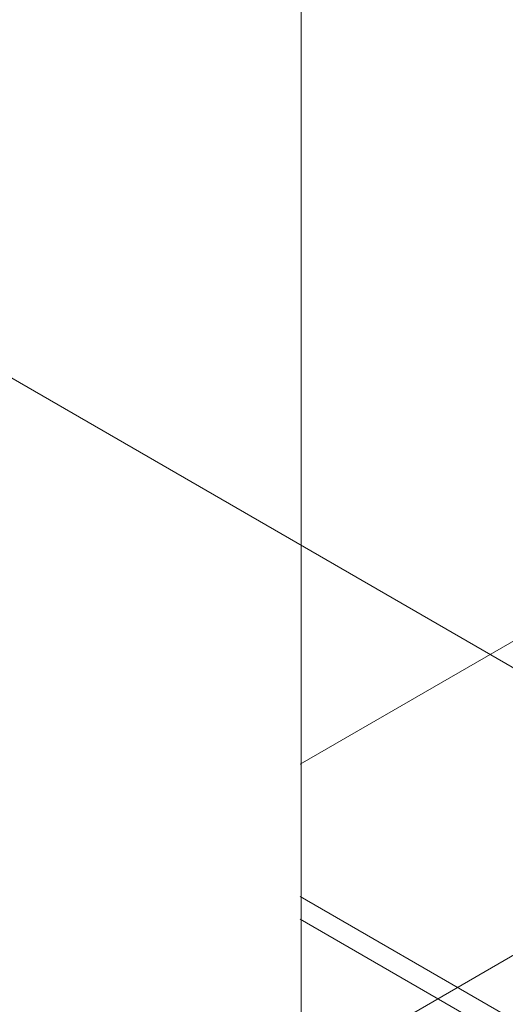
# Model space of a CAD drawing. Header units: metres. Extents: x -54598 to 1827199, y -329446 to -256744.
# Tile 292 of 474: x 195954 to 196675, y -285655 to -284194. Entities that reach past the tile are written whole.
import ezdxf

# ---------------------------------------------------------------- set-up
doc = ezdxf.new("R2010")
doc.units = ezdxf.units.M
for name, color, linetype, lineweight in [('G-ANNO-SYMB', 7, 'Continuous', 9), ('M-EQPM', 7, 'Continuous', 20), ('M-HVAC-DUCT', 70, 'Continuous', 20)]:
    doc.layers.add(name, color=color, linetype=linetype, lineweight=lineweight)

# ---------------------------------------------------------------- blocks, each defined once
blk = doc.blocks.new('PREXTHERM RSW 1890 - PREXTHERM RSW 1890-566327-AKS11')
at = {"layer": 'M-EQPM'}
for p, q in [((-26678.7, 9820.5), (-27399.8, 9404.2)), ((-27098.7, 9033.6), (-27399.8, 9207.5)), ((-27399.8, 9174), (-27098.1, 8999.8))]:
    blk.add_line(p, q, dxfattribs=at)
blk = doc.blocks.new('fasdfsf')
at = {"layer": 'G-ANNO-SYMB'}
for p, q in [((436534, 103222.2), (428183.3, 98401)), ((428183.3, 102929.3), (433920.5, 99617))]:
    blk.add_line(p, q, dxfattribs=at)
at = {"layer": 'M-HVAC-DUCT', "color": 5}
blk.add_line((431421.2, 99820.2), (431421.2, 102141), dxfattribs=at)
at = {"layer": 'M-EQPM'}
blk.add_blockref('PREXTHERM RSW 1890 - PREXTHERM RSW 1890-566327-AKS11', (458819.6, 91331.5), dxfattribs=at)

msp = doc.modelspace()

# ---------------------------------------------------------------- block references
at = {"color": 5, "lineweight": 30}
msp.add_blockref('fasdfsf', (-235048.8, -386034.1), dxfattribs=at)

doc.saveas('drawing.dxf')
